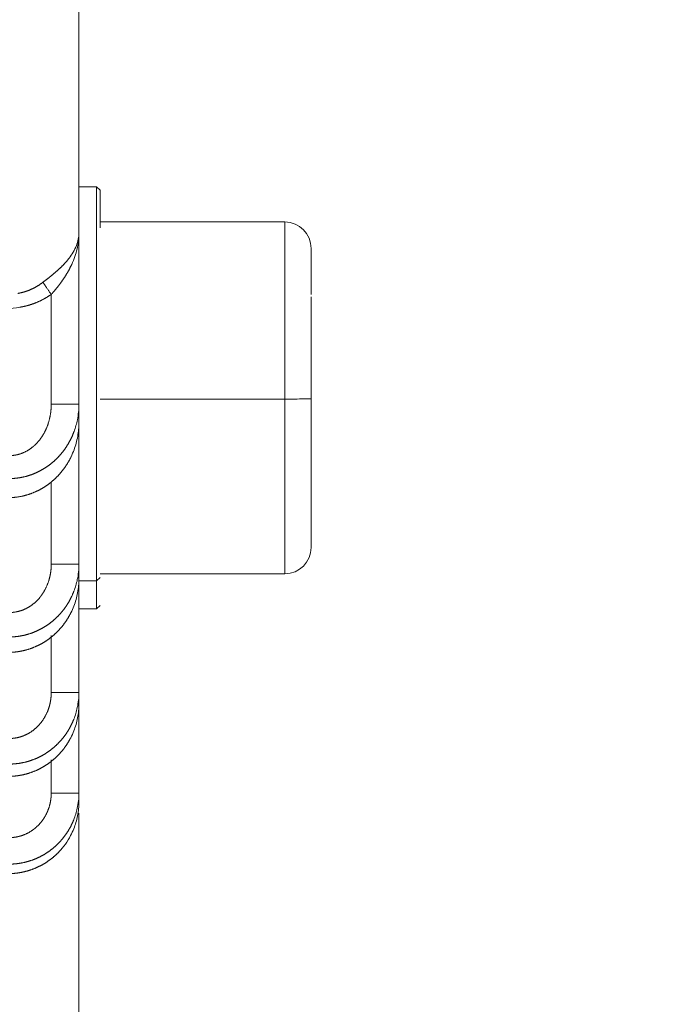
# Model space of a CAD drawing. Header units: millimetres. Extents: x 5437 to 18441, y -4466 to 3128.
# Tile 407 of 497: x 13769 to 13787, y 734 to 762. Entities that reach past the tile are written whole.
import ezdxf

# ---------------------------------------------------------------- set-up
doc = ezdxf.new("R2010")
doc.units = ezdxf.units.MM
doc.layers.add('1', color=7, linetype='Continuous', true_color=0xffffff)
doc.dimstyles.get("Standard").update_dxf_attribs({"dimtxt": 0.18, "dimasz": 0.18, "dimexe": 0.18, "dimexo": 0.0625, "dimgap": 0.09, "dimtad": 0, "dimtih": 1, "dimtoh": 1, "dimdec": 4, "dimzin": 0, "dimdsep": 46, "dimtxsty": 'Standard', "dimcen": 0.09, "dimadec": 0, "dimazin": 0, "dimtfac": 1, "dimtdec": 4, "dimtofl": 0, "dimtmove": 0, "dimatfit": 3, "dimfxl": 1, "dimtolj": 1, "dimtzin": 0, "dimarcsym": 0})

# ---------------------------------------------------------------- blocks, each defined once
blk = doc.blocks.new('*D2')
at = {"color": 0, "lineweight": -2, "transparency": 16777216}
for p, q in [((13342.585, 254.075), (13342.585, 1268.862)), ((13822.085, 1032.127), (13822.085, 1268.862))]:
    blk.add_line(p, q, dxfattribs=at)
at = {"color": 0, "lineweight": 0, "transparency": 16777216}
for p, q in [((13422.585, 1268.682), (13482.245, 1268.682)), ((13742.085, 1268.682), (13682.425, 1268.682))]:
    blk.add_line(p, q, dxfattribs=at)
at = {"color": 0, "lineweight": 20, "transparency": 16777216}
for points in [[(13422.585, 1282.015), (13422.585, 1255.349), (13342.585, 1268.682)], [(13742.085, 1282.015), (13742.085, 1255.349), (13822.085, 1268.682)]]:
    blk.add_solid(points, dxfattribs=at)
at = {"layer": 'Defpoints', "color": 0, "lineweight": 20, "transparency": 16777216}
for p in [(13822.085, 1268.682), (13822.085, 1032.064), (13342.585, 254.013)]:
    blk.add_point(p, dxfattribs=at)
at = {"color": 0, "lineweight": 20, "transparency": 16777216, "insert": (13582.335, 1268.682), "char_height": 80, "attachment_point": 5}
blk.add_mtext('\\A1;480', dxfattribs=at)
blk = doc.blocks.new('*D3')
at = {"color": 0, "lineweight": -2, "transparency": 16777216}
for p, q in [((13674.147, 1169.564), (14135.36, 1169.564)), ((13833.147, -580.436), (14135.36, -580.436))]:
    blk.add_line(p, q, dxfattribs=at)
at = {"color": 0, "lineweight": 0, "transparency": 16777216}
for p, q in [((14135.18, 1089.564), (14135.18, 421.321)), ((14135.18, -500.436), (14135.18, 167.808))]:
    blk.add_line(p, q, dxfattribs=at)
at = {"color": 0, "lineweight": 20, "transparency": 16777216}
for points in [[(14121.847, 1089.564), (14148.514, 1089.564), (14135.18, 1169.564)], [(14121.847, -500.436), (14148.514, -500.436), (14135.18, -580.436)]]:
    blk.add_solid(points, dxfattribs=at)
at = {"layer": 'Defpoints', "color": 0, "lineweight": 20, "transparency": 16777216}
for p in [(13674.085, 1169.564), (13833.085, -580.436), (14135.18, -580.436)]:
    blk.add_point(p, dxfattribs=at)
at = {"color": 0, "lineweight": 20, "transparency": 16777216, "insert": (14135.18, 294.564), "char_height": 80, "attachment_point": 5, "rotation": 270}
blk.add_mtext('\\A1;1750', dxfattribs=at)

msp = doc.modelspace()

# ---------------------------------------------------------------- linework, layer by layer
at = {"layer": '1', "color": 0, "lineweight": 20}
for p, q in [((13770.58476, 791.20049), (13770.58476, 756.13042)), ((13771.08476, 757.43662), (13770.58476, 757.43662)), ((13771.18476, 757.33662), (13771.08476, 757.43662)), ((13771.08476, 746.24047), (13771.08476, 757.43662)), ((13776.43476, 756.43662), (13771.18476, 756.43662)), ((13776.43476, 751.40418), (13776.43476, 756.43662)), ((13770.58476, 756.13042), (13770.58476, 751.25646)), ((13769.79872, 751.25646), (13769.79872, 754.37885)), ((13770.58476, 751.25646), (13770.58476, 750.73645)), ((13771.18476, 751.40418), (13776.43476, 751.40418)), ((13776.43476, 746.43662), (13776.43476, 751.40418)), ((13770.58476, 750.73643), (13770.58476, 746.70791)), ((13769.79872, 746.70791), (13769.79872, 749.05293)), ((13770.58476, 746.70791), (13770.58476, 746.28962)), ((13770.58476, 746.28955), (13770.58476, 743.06497)), ((13771.08476, 746.24047), (13770.58476, 746.24047)), ((13771.18476, 746.32707), (13771.08476, 746.24047)), ((13771.08476, 745.43662), (13771.08476, 746.24047)), ((13771.18476, 746.43662), (13776.43476, 746.43662)), ((13770.58476, 745.43662), (13771.08476, 745.43662)), ((13771.08476, 745.43662), (13771.18476, 745.53662)), ((13769.79872, 743.06497), (13769.79872, 744.68169)), ((13770.58476, 743.06497), (13770.58476, 742.73276)), ((13770.58476, 742.73272), (13770.58476, 740.20284)), ((13769.79872, 740.20284), (13769.79872, 741.14817)), ((13770.58476, 740.20284), (13770.58476, 739.94652)), ((13770.58476, 739.63378), (13770.58476, 720.06434))]:
    msp.add_line(p, q, dxfattribs=at)
for centre, start, end in [((13776.43476, 755.68662), 0, 90), ((13776.43476, 747.18662), 270, 0)]:
    msp.add_arc(centre, 0.75, start, end, dxfattribs=at)
msp.add_ellipse((13776.43476, 751.40904), major_axis=(0.75, 0), ratio=0.00648889, start_param=4.71238898, end_param=6.28318531, dxfattribs=at)
for points, degree, knots in [([(13771.18476, 757.33662), (13771.18476, 757.33617), (13771.18476, 757.26659), (13771.18476, 757.1279), (13771.18476, 756.86949), (13771.18476, 756.51396), (13771.18476, 756.4365), (13771.18476, 756.35509), (13771.18476, 756.26984)], 5, [0, 0, 0, 0, 0, 0, 0.79351039, 0.79351039, 0.79351039, 1, 1, 1, 1, 1, 1]), ([(13770.53368, 755.67616), (13770.51618, 755.60164), (13770.49432, 755.52712), (13770.44262, 755.37808), (13770.4128, 755.30356), (13770.3795, 755.22904)], 3, [0, 0, 0, 0, 0.5, 0.5, 1, 1, 1, 1]), ([(13777.18476, 754.37097), (13777.18476, 754.49084), (13777.18476, 754.60513), (13777.18476, 754.71347), (13777.18476, 755.06426), (13777.18476, 755.33703), (13777.18476, 755.48685), (13777.18476, 755.62107), (13777.18476, 755.67505), (13777.18476, 755.6832), (13777.18476, 755.68704), (13777.18476, 755.68659)], 5, [0, 0, 0, 0, 0, 0, 0.23994227, 0.23994227, 0.23994227, 0.82493323, 0.82493323, 0.82493323, 1, 1, 1, 1, 1, 1]), ([(13769.56291, 754.7232), (13769.56791, 754.72695), (13769.57791, 754.73447), (13769.5929, 754.74579), (13769.60791, 754.75715), (13769.62293, 754.76856), (13769.63795, 754.78003), (13769.65298, 754.79154), (13769.668, 754.80311), (13769.68303, 754.81473), (13769.69805, 754.82641), (13769.71306, 754.83814), (13769.72806, 754.84993), (13769.74305, 754.86178), (13769.75802, 754.87369), (13769.77297, 754.88566), (13769.78791, 754.89769), (13769.80281, 754.90978), (13769.81769, 754.92194), (13769.83254, 754.93416), (13769.84736, 754.94645), (13769.86214, 754.9588), (13769.87687, 754.97123), (13769.89157, 754.98371), (13769.90622, 754.99627), (13769.92081, 755.0089), (13769.93536, 755.0216), (13769.94985, 755.03437), (13769.96427, 755.04721), (13769.97864, 755.06012), (13769.99293, 755.07311), (13770.00716, 755.08617), (13770.02131, 755.09931), (13770.03539, 755.11252), (13770.04938, 755.12581), (13770.06329, 755.13917), (13770.0771, 755.15261), (13770.09083, 755.16612), (13770.10446, 755.17972), (13770.11799, 755.19339), (13770.13141, 755.20713), (13770.14473, 755.22096), (13770.15793, 755.23486), (13770.17102, 755.24885), (13770.18399, 755.26291), (13770.19683, 755.27704), (13770.20954, 755.29126), (13770.22213, 755.30556), (13770.23457, 755.31993), (13770.24688, 755.33438), (13770.25903, 755.34891), (13770.27105, 755.36352), (13770.2829, 755.3782), (13770.29461, 755.39297), (13770.30225, 755.40284), (13770.30608, 755.40778)], 3, [0, 0, 0, 0, 0.01744294, 0.03491541, 0.05241907, 0.06995552, 0.08752639, 0.10513329, 0.1227778, 0.14046151, 0.15818601, 0.17595284, 0.19376357, 0.21161973, 0.22952286, 0.24747447, 0.26547606, 0.28352912, 0.30163514, 0.31979558, 0.33801188, 0.35628549, 0.37461782, 0.39301029, 0.41146429, 0.42998121, 0.4485624, 0.46720922, 0.485923, 0.50470507, 0.52355672, 0.54247926, 0.56147395, 0.58054206, 0.59968484, 0.6189035, 0.63819927, 0.65757334, 0.67702689, 0.6965611, 0.71617712, 0.73587608, 0.75565911, 0.77552731, 0.79548177, 0.81552356, 0.83565376, 0.8558734, 0.87618352, 0.89658512, 0.91707922, 0.93766679, 0.95834881, 0.97912623, 1, 1, 1, 1]), ([(13770.3795, 755.22904), (13770.37635, 755.22226), (13770.37008, 755.20875), (13770.36044, 755.18859), (13770.35068, 755.1686), (13770.3408, 755.14877), (13770.3308, 755.1291), (13770.32068, 755.1096), (13770.31045, 755.09026), (13770.30012, 755.07109), (13770.28969, 755.05208), (13770.27916, 755.03324), (13770.26855, 755.01456), (13770.25785, 754.99605), (13770.24707, 754.9777), (13770.23622, 754.95952), (13770.22529, 754.9415), (13770.2143, 754.92364), (13770.20326, 754.90595), (13770.19215, 754.88843), (13770.181, 754.87107), (13770.16979, 754.85387), (13770.15855, 754.83684), (13770.14726, 754.81998), (13770.13595, 754.80328), (13770.1246, 754.78674), (13770.11323, 754.77037), (13770.10183, 754.75417), (13770.09042, 754.73812), (13770.079, 754.72225), (13770.06756, 754.70654), (13770.05612, 754.69099), (13770.04467, 754.67561), (13770.03323, 754.66039), (13770.02179, 754.64534), (13770.01036, 754.63045), (13769.99894, 754.61573), (13769.98754, 754.60117), (13769.97615, 754.58677), (13769.96479, 754.57255), (13769.95345, 754.55848), (13769.94213, 754.54458), (13769.93085, 754.53085), (13769.9196, 754.51728), (13769.90839, 754.50387), (13769.89721, 754.49063), (13769.88608, 754.47756), (13769.87498, 754.46465), (13769.86394, 754.4519), (13769.85294, 754.43932), (13769.842, 754.4269), (13769.83111, 754.41465), (13769.82027, 754.40257), (13769.80949, 754.39064), (13769.8023, 754.38277), (13769.79872, 754.37885)], 3, [0, 0, 0, 0, 0.02298719, 0.04581444, 0.06848181, 0.09098938, 0.11333721, 0.13552536, 0.15755392, 0.17942294, 0.20113251, 0.2226827, 0.24407359, 0.26530525, 0.28637776, 0.30729122, 0.3280457, 0.34864128, 0.36907806, 0.38935613, 0.40947558, 0.4294365, 0.449239, 0.46888316, 0.48836909, 0.5076969, 0.52686669, 0.54587857, 0.56473265, 0.58342905, 0.60196789, 0.62034929, 0.63857336, 0.65664024, 0.67455007, 0.69230296, 0.70989906, 0.72733852, 0.74462147, 0.76174807, 0.77871847, 0.79553282, 0.8121913, 0.82869405, 0.84504127, 0.86123312, 0.87726978, 0.89315144, 0.9088783, 0.92445054, 0.93986838, 0.95513203, 0.9702417, 0.98519761, 1, 1, 1, 1]), ([(13768.84581, 754.4061), (13768.852, 754.40715), (13768.8644, 754.40924), (13768.88295, 754.41267), (13768.90149, 754.41634), (13768.92002, 754.42025), (13768.93853, 754.42441), (13768.95703, 754.42881), (13768.9755, 754.43345), (13768.99395, 754.43834), (13769.01239, 754.44348), (13769.03079, 754.44885), (13769.04917, 754.45447), (13769.06752, 754.46034), (13769.08585, 754.46645), (13769.10414, 754.4728), (13769.1224, 754.4794), (13769.14062, 754.48624), (13769.15881, 754.49333), (13769.17696, 754.50066), (13769.19506, 754.50823), (13769.21313, 754.51604), (13769.23115, 754.5241), (13769.24913, 754.53241), (13769.26706, 754.54095), (13769.28494, 754.54974), (13769.30277, 754.55877), (13769.32055, 754.56805), (13769.33827, 754.57756), (13769.35594, 754.58732), (13769.37355, 754.59732), (13769.3911, 754.60756), (13769.40859, 754.61804), (13769.42602, 754.62877), (13769.44338, 754.63973), (13769.46068, 754.65094), (13769.47791, 754.66238), (13769.49506, 754.67406), (13769.51215, 754.68599), (13769.52916, 754.69815), (13769.5461, 754.71054), (13769.5573, 754.71897), (13769.56291, 754.7232)], 3, [0, 0, 0, 0, 0.02377523, 0.04759085, 0.07144875, 0.09535082, 0.11929891, 0.14329489, 0.16734061, 0.1914379, 0.21558858, 0.23979446, 0.26405733, 0.28837899, 0.31276119, 0.33720568, 0.36171421, 0.3862885, 0.41093026, 0.43564118, 0.46042294, 0.4852772, 0.5102056, 0.53520978, 0.56029135, 0.58545191, 0.61069303, 0.63601628, 0.6614232, 0.68691533, 0.71249417, 0.73816123, 0.76391798, 0.78976588, 0.81570637, 0.84174088, 0.86787082, 0.89409757, 0.92042252, 0.94684702, 0.97337241, 1, 1, 1, 1]), ([(13769.79872, 754.37885), (13769.70217, 754.31157), (13769.60138, 754.25045), (13769.49669, 754.19586), (13769.31797, 754.1174), (13769.13191, 754.06053), (13769.0562, 754.04131), (13768.97974, 754.0258), (13768.90235, 754.01392)], 5, [0, 0, 0, 0, 0, 0, 0.60062352, 0.60062352, 0.60062352, 1, 1, 1, 1, 1, 1]), ([(13777.18476, 754.31182), (13777.18476, 754.02417), (13777.18476, 753.70615), (13777.18476, 753.36282), (13777.18476, 752.77164), (13777.18476, 752.14707), (13777.18476, 751.90209), (13777.18476, 751.65551), (13777.18476, 751.40904)], 5, [0, 0, 0, 0, 0, 0, 0.61312344, 0.61312344, 0.61312344, 1, 1, 1, 1, 1, 1]), ([(13768.61967, 749.79609), (13768.71761, 749.79696), (13768.81466, 749.80999), (13768.90867, 749.83499), (13769.09827, 749.90994), (13769.26531, 750.0265), (13769.34508, 750.09719), (13769.49723, 750.26209), (13769.61319, 750.45429), (13769.66428, 750.56199), (13769.73837, 750.76274), (13769.78027, 750.97178), (13769.79265, 751.06664), (13769.79872, 751.16145), (13769.79872, 751.25646)], 5, [0, 0, 0, 0, 0, 0, 0.23484345, 0.23484345, 0.23484345, 0.48696875, 0.48696875, 0.48696875, 0.7717289, 0.7717289, 0.7717289, 1, 1, 1, 1, 1, 1]), ([(13777.18476, 751.40904), (13777.18476, 751.00508), (13777.18476, 750.60142), (13777.18476, 750.20566), (13777.18476, 749.58308), (13777.18476, 749.02013), (13777.18476, 748.81177), (13777.18476, 748.6158), (13777.18476, 748.4336)], 5, [0, 0, 0, 0, 0, 0, 0.6107443, 0.6107443, 0.6107443, 1, 1, 1, 1, 1, 1]), ([(13770.44729, 749.96203), (13770.49258, 750.08662), (13770.52705, 750.2146), (13770.57314, 750.4739), (13770.58476, 750.60522), (13770.58476, 750.73645)], 3, [0, 0, 0, 0, 0.5, 0.5, 1, 1, 1, 1]), ([(13770.4472, 750.48164), (13770.44467, 750.47482), (13770.4396, 750.46122), (13770.43177, 750.44096), (13770.42379, 750.42086), (13770.41564, 750.40093), (13770.40734, 750.38117), (13770.39888, 750.36159), (13770.39027, 750.34218), (13770.38151, 750.32295), (13770.3726, 750.30389), (13770.36356, 750.285), (13770.35437, 750.2663), (13770.34505, 750.24776), (13770.3356, 750.22941), (13770.32602, 750.21123), (13770.31631, 750.19324), (13770.30648, 750.17542), (13770.29652, 750.15778), (13770.28645, 750.14031), (13770.27627, 750.12303), (13770.26597, 750.10593), (13770.25557, 750.089), (13770.24506, 750.07226), (13770.23445, 750.05569), (13770.22374, 750.03931), (13770.21293, 750.02311), (13770.20202, 750.00708), (13770.19103, 749.99124), (13770.17995, 749.97558), (13770.16878, 749.96009), (13770.15753, 749.94479), (13770.1462, 749.92967), (13770.13479, 749.91472), (13770.12331, 749.89996), (13770.11176, 749.88538), (13770.10013, 749.87097), (13770.08844, 749.85674), (13770.07669, 749.84269), (13770.06487, 749.82883), (13770.05301, 749.81513), (13770.04501, 749.80611), (13770.04103, 749.80161)], 3, [0, 0, 0, 0, 0.02748182, 0.05483548, 0.08206103, 0.10915852, 0.13612802, 0.16296958, 0.18968326, 0.21626913, 0.24272725, 0.26905769, 0.29526051, 0.32133578, 0.34728357, 0.37310395, 0.39879701, 0.42436281, 0.44980144, 0.47511297, 0.50029748, 0.52535507, 0.55028581, 0.57508979, 0.59976711, 0.62431786, 0.64874212, 0.67304001, 0.69721161, 0.72125703, 0.74517637, 0.76896974, 0.79263724, 0.81617899, 0.8395951, 0.86288569, 0.88605087, 0.90909076, 0.93200549, 0.95479519, 0.97745998, 1, 1, 1, 1]), ([(13770.04103, 749.80161), (13770.03586, 749.79584), (13770.02553, 749.78432), (13770.0098, 749.76728), (13769.99394, 749.75045), (13769.97791, 749.73384), (13769.96174, 749.71745), (13769.94541, 749.70128), (13769.92895, 749.68533), (13769.91234, 749.6696), (13769.89559, 749.6541), (13769.8787, 749.63883), (13769.86168, 749.62377), (13769.84453, 749.60895), (13769.82726, 749.59435), (13769.80985, 749.57998), (13769.79233, 749.56584), (13769.77469, 749.55193), (13769.75692, 749.53825), (13769.73905, 749.52479), (13769.72106, 749.51157), (13769.70297, 749.49858), (13769.68477, 749.48582), (13769.66647, 749.47329), (13769.64807, 749.461), (13769.62957, 749.44894), (13769.61098, 749.43711), (13769.59229, 749.42551), (13769.57352, 749.41415), (13769.55466, 749.40303), (13769.53572, 749.39213), (13769.5167, 749.38148), (13769.4976, 749.37105), (13769.47843, 749.36087), (13769.45918, 749.35091), (13769.43986, 749.3412), (13769.42048, 749.33171), (13769.40103, 749.32247), (13769.38152, 749.31346), (13769.36196, 749.30468), (13769.34233, 749.29614), (13769.32266, 749.28783), (13769.30293, 749.27976), (13769.28315, 749.27193), (13769.26333, 749.26433), (13769.24347, 749.25696), (13769.22356, 749.24983), (13769.20362, 749.24293), (13769.18364, 749.23627), (13769.16363, 749.22984), (13769.14359, 749.22365), (13769.12352, 749.21769), (13769.10342, 749.21196), (13769.0833, 749.20646), (13769.06316, 749.2012), (13769.04301, 749.19617), (13769.02284, 749.19137), (13769.00265, 749.1868), (13768.98245, 749.18246), (13768.96225, 749.17835), (13768.94204, 749.17448), (13768.92182, 749.17083), (13768.90161, 749.16741), (13768.88139, 749.16421), (13768.86118, 749.16125), (13768.84097, 749.15851), (13768.82077, 749.156), (13768.80058, 749.15371), (13768.78041, 749.15165), (13768.76024, 749.14981), (13768.7401, 749.1482), (13768.71997, 749.14681), (13768.69986, 749.14564), (13768.67978, 749.1447), (13768.65972, 749.14397), (13768.63968, 749.14345), (13768.62633, 749.14329), (13768.61967, 749.14321)], 3, [0, 0, 0, 0, 0.01452778, 0.02901876, 0.0434731, 0.05789094, 0.07227244, 0.08661777, 0.10092709, 0.11520056, 0.12943834, 0.14364061, 0.15780752, 0.17193926, 0.18603598, 0.20009788, 0.21412511, 0.22811786, 0.2420763, 0.25600062, 0.269891, 0.28374762, 0.29757067, 0.31136033, 0.3251168, 0.33884026, 0.35253091, 0.36618895, 0.37981456, 0.39340794, 0.4069693, 0.42049884, 0.43399676, 0.44746327, 0.46089857, 0.47430287, 0.48767638, 0.50101931, 0.51433188, 0.52761431, 0.5408668, 0.55408959, 0.56728288, 0.58044691, 0.5935819, 0.60668807, 0.61976565, 0.63281487, 0.64583597, 0.65882917, 0.67179472, 0.68473284, 0.69764378, 0.71052778, 0.72338507, 0.7362159, 0.74902052, 0.76179918, 0.77455211, 0.78727958, 0.79998183, 0.81265912, 0.82531169, 0.83793982, 0.85054376, 0.86312376, 0.87568008, 0.888213, 0.90072278, 0.91320967, 0.92567396, 0.9381159, 0.95053577, 0.96293384, 0.97531039, 0.98766568, 1, 1, 1, 1]), ([(13770.04126, 749.278), (13770.04644, 749.2839), (13770.05683, 749.29575), (13770.0722, 749.31381), (13770.0875, 749.33216), (13770.10268, 749.35082), (13770.11775, 749.36977), (13770.13271, 749.38904), (13770.14754, 749.4086), (13770.16225, 749.42847), (13770.17682, 749.44865), (13770.19125, 749.46914), (13770.20553, 749.48993), (13770.21966, 749.51103), (13770.23363, 749.53243), (13770.24743, 749.55414), (13770.26106, 749.57616), (13770.27451, 749.59848), (13770.28777, 749.62111), (13770.30084, 749.64404), (13770.31371, 749.66728), (13770.32638, 749.69082), (13770.33882, 749.71467), (13770.35107, 749.73881), (13770.35901, 749.75507), (13770.36299, 749.76323)], 3, [0, 0, 0, 0, 0.04021426, 0.08072319, 0.12152715, 0.16262645, 0.20402141, 0.24571235, 0.28769956, 0.32998333, 0.37256394, 0.41544168, 0.4586168, 0.50208955, 0.5458602, 0.58992898, 0.63429612, 0.67896185, 0.72392639, 0.76918996, 0.81475274, 0.86061495, 0.90677678, 0.9532384, 1, 1, 1, 1]), ([(13769.40335, 748.79174), (13769.40993, 748.79495), (13769.4231, 748.80138), (13769.44276, 748.81132), (13769.46237, 748.82149), (13769.48191, 748.83192), (13769.5014, 748.84259), (13769.52082, 748.85351), (13769.54017, 748.86468), (13769.55945, 748.87609), (13769.57866, 748.88776), (13769.59778, 748.89967), (13769.61683, 748.91184), (13769.6358, 748.92425), (13769.65468, 748.93691), (13769.67347, 748.94983), (13769.69216, 748.96299), (13769.71076, 748.9764), (13769.72926, 748.99005), (13769.74765, 749.00396), (13769.76594, 749.01811), (13769.78412, 749.03252), (13769.80219, 749.04717), (13769.82014, 749.06206), (13769.83797, 749.07721), (13769.85567, 749.0926), (13769.87325, 749.10823), (13769.8907, 749.12411), (13769.90802, 749.14024), (13769.92519, 749.15661), (13769.94223, 749.17323), (13769.95913, 749.19008), (13769.97587, 749.20718), (13769.99247, 749.22452), (13770.00891, 749.24211), (13770.0252, 749.25992), (13770.0359, 749.27196), (13770.04126, 749.278)], 3, [0, 0, 0, 0, 0.02709172, 0.05426653, 0.08152484, 0.10886703, 0.13629348, 0.16380456, 0.19140067, 0.21908215, 0.24684939, 0.27470275, 0.30264257, 0.33066922, 0.35878305, 0.3869844, 0.41527361, 0.44365102, 0.47211696, 0.50067177, 0.52931576, 0.55804927, 0.5868726, 0.61578608, 0.64479, 0.67388469, 0.70307043, 0.73234753, 0.76171629, 0.79117699, 0.82072992, 0.85037537, 0.88011361, 0.90994492, 0.93986958, 0.96988785, 1, 1, 1, 1]), ([(13768.61967, 748.60027), (13768.62716, 748.60048), (13768.64216, 748.6009), (13768.66466, 748.60187), (13768.68719, 748.6031), (13768.70975, 748.60461), (13768.73232, 748.60639), (13768.75491, 748.60845), (13768.77752, 748.61079), (13768.80013, 748.61341), (13768.82276, 748.61631), (13768.84539, 748.61949), (13768.86802, 748.62295), (13768.89065, 748.6267), (13768.91328, 748.63072), (13768.9359, 748.63503), (13768.95851, 748.63962), (13768.9811, 748.6445), (13769.00368, 748.64966), (13769.02624, 748.65511), (13769.04877, 748.66084), (13769.07128, 748.66686), (13769.09375, 748.67317), (13769.1162, 748.67976), (13769.1386, 748.68664), (13769.16097, 748.69381), (13769.18329, 748.70127), (13769.20556, 748.70901), (13769.22779, 748.71704), (13769.24996, 748.72536), (13769.27207, 748.73397), (13769.29412, 748.74287), (13769.31611, 748.75205), (13769.33803, 748.76153), (13769.35988, 748.77129), (13769.38166, 748.78133), (13769.39608, 748.78825), (13769.40331, 748.79172)], 3, [0, 0, 0, 0, 0.02763516, 0.05531803, 0.08304931, 0.1108297, 0.1386599, 0.16654058, 0.19447245, 0.22245618, 0.25049245, 0.27858194, 0.30672532, 0.33492325, 0.36317639, 0.39148541, 0.41985096, 0.44827369, 0.47675423, 0.50529324, 0.53389135, 0.56254919, 0.59126738, 0.62004656, 0.64888733, 0.67779032, 0.70675613, 0.73578536, 0.76487862, 0.7940365, 0.82325958, 0.85254847, 0.88190373, 0.91132595, 0.94081569, 0.97037352, 1, 1, 1, 1]), ([(13777.18476, 747.18662), (13777.18476, 747.18652), (13777.18476, 747.21057), (13777.18476, 747.25877), (13777.18476, 747.42837), (13777.18476, 747.72483), (13777.18476, 747.93548), (13777.18476, 748.18223), (13777.18476, 748.46021)], 5, [0, 0, 0, 0, 0, 0, 0.42392344, 0.42392344, 0.42392344, 1, 1, 1, 1, 1, 1]), ([(13768.61967, 745.33502), (13768.66993, 745.33556), (13768.71992, 745.33905), (13768.76981, 745.34557), (13768.91907, 745.37436), (13769.06234, 745.42997), (13769.15209, 745.47728), (13769.32857, 745.59756), (13769.47515, 745.75333), (13769.54162, 745.84129), (13769.67178, 746.0555), (13769.7536, 746.29319), (13769.78381, 746.42957), (13769.7988, 746.56859), (13769.79872, 746.70791)], 5, [0, 0, 0, 0, 0, 0, 0.12457195, 0.12457195, 0.12457195, 0.3789965, 0.3789965, 0.3789965, 0.65374734, 0.65374734, 0.65374734, 1, 1, 1, 1, 1, 1]), ([(13770.44216, 745.519), (13770.48912, 745.64233), (13770.52488, 745.7695), (13770.5727, 746.02767), (13770.58476, 746.15868), (13770.58476, 746.28962)], 3, [0, 0, 0, 0, 0.5, 0.5, 1, 1, 1, 1]), ([(13770.44345, 745.94078), (13770.44089, 745.93415), (13770.43577, 745.9209), (13770.42786, 745.90116), (13770.4198, 745.88158), (13770.41157, 745.86217), (13770.40318, 745.84291), (13770.39463, 745.82382), (13770.38593, 745.80489), (13770.37708, 745.78612), (13770.36808, 745.76752), (13770.35894, 745.74909), (13770.34965, 745.73082), (13770.34023, 745.71272), (13770.33067, 745.69479), (13770.32098, 745.67702), (13770.31115, 745.65942), (13770.3012, 745.642), (13770.29112, 745.62474), (13770.28093, 745.60765), (13770.27061, 745.59073), (13770.26017, 745.57399), (13770.24963, 745.55741), (13770.23897, 745.54101), (13770.2282, 745.52477), (13770.21733, 745.50871), (13770.20636, 745.49282), (13770.19528, 745.47711), (13770.18411, 745.46156), (13770.17285, 745.44619), (13770.16149, 745.43099), (13770.15004, 745.41596), (13770.13851, 745.40111), (13770.12689, 745.38642), (13770.11519, 745.37191), (13770.10342, 745.35757), (13770.09156, 745.3434), (13770.07964, 745.32941), (13770.06764, 745.31558), (13770.05557, 745.30193), (13770.04344, 745.28844), (13770.03528, 745.27956), (13770.0312, 745.27513)], 3, [0, 0, 0, 0, 0.02716379, 0.05421586, 0.08115627, 0.10798506, 0.13470228, 0.16130799, 0.18780224, 0.21418508, 0.24045656, 0.26661675, 0.29266569, 0.31860346, 0.34443009, 0.37014567, 0.39575025, 0.42124389, 0.44662666, 0.47189862, 0.49705985, 0.5221104, 0.54705036, 0.57187978, 0.59659876, 0.62120735, 0.64570564, 0.6700937, 0.69437162, 0.71853947, 0.74259733, 0.76654529, 0.79038344, 0.81411186, 0.83773064, 0.86123987, 0.88463964, 0.90793005, 0.9311112, 0.95418317, 0.97714607, 1, 1, 1, 1]), ([(13770.0312, 745.27513), (13770.02599, 745.26953), (13770.01559, 745.25836), (13769.99977, 745.24184), (13769.9838, 745.22552), (13769.96769, 745.20942), (13769.95143, 745.19354), (13769.93503, 745.17788), (13769.91849, 745.16244), (13769.90182, 745.14721), (13769.88501, 745.13221), (13769.86807, 745.11743), (13769.851, 745.10287), (13769.8338, 745.08853), (13769.81649, 745.07441), (13769.79906, 745.06052), (13769.78151, 745.04686), (13769.76384, 745.03342), (13769.74607, 745.0202), (13769.72819, 745.00721), (13769.71021, 744.99445), (13769.69212, 744.98191), (13769.67394, 744.9696), (13769.65566, 744.95752), (13769.63728, 744.94567), (13769.61882, 744.93404), (13769.60027, 744.92264), (13769.58163, 744.91147), (13769.56291, 744.90053), (13769.54412, 744.88982), (13769.52524, 744.87933), (13769.5063, 744.86908), (13769.48728, 744.85905), (13769.4682, 744.84925), (13769.44905, 744.83969), (13769.42983, 744.83035), (13769.41056, 744.82124), (13769.39123, 744.81235), (13769.37185, 744.8037), (13769.35242, 744.79527), (13769.33293, 744.78708), (13769.3134, 744.77911), (13769.29383, 744.77137), (13769.27421, 744.76385), (13769.25456, 744.75657), (13769.23487, 744.74951), (13769.21514, 744.74267), (13769.19539, 744.73607), (13769.1756, 744.72968), (13769.15579, 744.72353), (13769.13596, 744.7176), (13769.1161, 744.71189), (13769.09623, 744.70641), (13769.07634, 744.70115), (13769.05644, 744.69611), (13769.03653, 744.6913), (13769.0166, 744.68671), (13768.99667, 744.68234), (13768.97674, 744.67819), (13768.9568, 744.67426), (13768.93686, 744.67054), (13768.91693, 744.66705), (13768.897, 744.66378), (13768.87708, 744.66072), (13768.85716, 744.65788), (13768.83726, 744.65525), (13768.81737, 744.65284), (13768.7975, 744.65065), (13768.77764, 744.64866), (13768.75781, 744.64689), (13768.73799, 744.64533), (13768.7182, 744.64399), (13768.69844, 744.64285), (13768.6787, 744.64192), (13768.65899, 744.6412), (13768.63932, 744.64067), (13768.62621, 744.64049), (13768.61967, 744.64041)], 3, [0, 0, 0, 0, 0.01450121, 0.02896792, 0.04340023, 0.05779825, 0.07216208, 0.08649182, 0.10078757, 0.11504946, 0.12927757, 0.14347202, 0.15763292, 0.17176039, 0.18585452, 0.19991544, 0.21394325, 0.22793808, 0.24190003, 0.25582923, 0.26972579, 0.28358984, 0.29742149, 0.31122086, 0.32498808, 0.33872327, 0.35242656, 0.36609806, 0.37973792, 0.39334625, 0.40692318, 0.42046885, 0.43398339, 0.44746693, 0.4609196, 0.47434154, 0.48773288, 0.50109377, 0.51442433, 0.52772472, 0.54099506, 0.55423551, 0.5674462, 0.58062727, 0.59377888, 0.60690118, 0.61999429, 0.63305839, 0.6460936, 0.6591001, 0.67207802, 0.68502752, 0.69794876, 0.71084189, 0.72370707, 0.73654445, 0.7493542, 0.76213647, 0.77489142, 0.78761922, 0.80032003, 0.81299402, 0.82564134, 0.83826218, 0.85085668, 0.86342504, 0.8759674, 0.88848395, 0.90097486, 0.91344029, 0.92588044, 0.93829546, 0.95068554, 0.96305085, 0.97539158, 0.9877079, 1, 1, 1, 1]), ([(13770.03027, 744.85185), (13770.03555, 744.85766), (13770.04614, 744.8693), (13770.06182, 744.88703), (13770.0774, 744.90504), (13770.09285, 744.92333), (13770.10818, 744.94191), (13770.12338, 744.96077), (13770.13845, 744.97991), (13770.15337, 744.99934), (13770.16815, 745.01905), (13770.18277, 745.03905), (13770.19724, 745.05934), (13770.21154, 745.0799), (13770.22567, 745.10076), (13770.23962, 745.12189), (13770.2534, 745.14331), (13770.26698, 745.16501), (13770.28037, 745.187), (13770.29357, 745.20926), (13770.30655, 745.23181), (13770.31933, 745.25464), (13770.33188, 745.27774), (13770.34422, 745.30112), (13770.35223, 745.31687), (13770.35624, 745.32476)], 3, [0, 0, 0, 0, 0.04074788, 0.08174268, 0.1229846, 0.16447385, 0.20621063, 0.24819513, 0.29042755, 0.33290807, 0.37563687, 0.41861413, 0.46184002, 0.5053147, 0.54903833, 0.59301108, 0.6372331, 0.68170454, 0.72642554, 0.77139624, 0.81661679, 0.86208731, 0.90780793, 0.95377879, 1, 1, 1, 1]), ([(13769.39403, 744.3844), (13769.40053, 744.38744), (13769.41354, 744.39354), (13769.43295, 744.40297), (13769.45233, 744.41263), (13769.47166, 744.42254), (13769.49094, 744.43269), (13769.51017, 744.44308), (13769.52935, 744.45372), (13769.54846, 744.4646), (13769.56752, 744.47573), (13769.58651, 744.48711), (13769.60543, 744.49873), (13769.62428, 744.5106), (13769.64306, 744.52271), (13769.66176, 744.53508), (13769.68037, 744.54769), (13769.69891, 744.56055), (13769.71735, 744.57366), (13769.7357, 744.58701), (13769.75396, 744.60061), (13769.77212, 744.61446), (13769.79018, 744.62856), (13769.80813, 744.64291), (13769.82598, 744.6575), (13769.84371, 744.67234), (13769.86132, 744.68743), (13769.87882, 744.70276), (13769.89619, 744.71835), (13769.91344, 744.73417), (13769.93055, 744.75025), (13769.94754, 744.76657), (13769.96438, 744.78313), (13769.98108, 744.79994), (13769.99764, 744.81699), (13770.01405, 744.83428), (13770.02484, 744.84598), (13770.03025, 744.85183)], 3, [0, 0, 0, 0, 0.02700061, 0.0540908, 0.08127085, 0.10854105, 0.13590166, 0.16335296, 0.19089522, 0.21852869, 0.24625365, 0.27407036, 0.30197906, 0.32998001, 0.35807347, 0.38625967, 0.41453886, 0.44291128, 0.47137717, 0.49993677, 0.5285903, 0.557338, 0.58618009, 0.61511678, 0.64414832, 0.6732749, 0.70249675, 0.73181407, 0.76122708, 0.79073598, 0.82034098, 0.85004227, 0.87984005, 0.90973453, 0.93972588, 0.96981431, 1, 1, 1, 1]), ([(13768.61967, 744.20259), (13768.627, 744.20278), (13768.6417, 744.20317), (13768.66375, 744.20408), (13768.68584, 744.20522), (13768.70796, 744.20663), (13768.73011, 744.2083), (13768.7523, 744.21023), (13768.7745, 744.21242), (13768.79673, 744.21488), (13768.81898, 744.2176), (13768.84125, 744.22059), (13768.86353, 744.22385), (13768.88582, 744.22738), (13768.90812, 744.23117), (13768.93043, 744.23523), (13768.95273, 744.23957), (13768.97503, 744.24418), (13768.99733, 744.24906), (13769.01962, 744.25421), (13769.0419, 744.25964), (13769.06416, 744.26535), (13769.08641, 744.27133), (13769.10863, 744.27758), (13769.13083, 744.28412), (13769.15301, 744.29093), (13769.17515, 744.29802), (13769.19725, 744.30539), (13769.21932, 744.31304), (13769.24135, 744.32097), (13769.26333, 744.32918), (13769.28526, 744.33768), (13769.30714, 744.34645), (13769.32897, 744.3555), (13769.35073, 744.36484), (13769.37244, 744.37445), (13769.38682, 744.38108), (13769.39403, 744.3844)], 3, [0, 0, 0, 0, 0.02747087, 0.05500186, 0.08259342, 0.11024599, 0.13796, 0.16573589, 0.19357409, 0.22147504, 0.24943915, 0.27746685, 0.30555856, 0.3337147, 0.36193567, 0.3902219, 0.41857379, 0.44699174, 0.47547616, 0.50402743, 0.53264597, 0.56133216, 0.59008638, 0.61890903, 0.64780049, 0.67676113, 0.70579134, 0.73489148, 0.76406193, 0.79330306, 0.82261522, 0.85199879, 0.88145411, 0.91098154, 0.94058143, 0.97025414, 1, 1, 1, 1]), ([(13768.61967, 741.75449), (13768.67126, 741.7551), (13768.72255, 741.75866), (13768.77371, 741.76527), (13768.92613, 741.79431), (13769.07274, 741.85007), (13769.16433, 741.89756), (13769.34252, 742.01709), (13769.49058, 742.17258), (13769.55691, 742.25981), (13769.68016, 742.46239), (13769.75743, 742.68703), (13769.78494, 742.81145), (13769.79869, 742.93803), (13769.79872, 743.06497)], 5, [0, 0, 0, 0, 0, 0, 0.13123849, 0.13123849, 0.13123849, 0.39699796, 0.39699796, 0.39699796, 0.67677509, 0.67677509, 0.67677509, 1, 1, 1, 1, 1, 1]), ([(13770.44033, 741.9688), (13770.48788, 742.09062), (13770.5241, 742.21657), (13770.57254, 742.47261), (13770.58476, 742.60271), (13770.58476, 742.73276)], 3, [0, 0, 0, 0, 0.5, 0.5, 1, 1, 1, 1]), ([(13770.4404, 742.30154), (13770.4378, 742.29498), (13770.4326, 742.28188), (13770.42457, 742.26238), (13770.41639, 742.24303), (13770.40804, 742.22385), (13770.39954, 742.20483), (13770.39087, 742.18597), (13770.38205, 742.16727), (13770.37308, 742.14874), (13770.36397, 742.13037), (13770.35471, 742.11217), (13770.3453, 742.09414), (13770.33576, 742.07627), (13770.32608, 742.05857), (13770.31627, 742.04104), (13770.30633, 742.02368), (13770.29626, 742.00649), (13770.28607, 741.98947), (13770.27576, 741.97262), (13770.26533, 741.95593), (13770.25478, 741.93942), (13770.24412, 741.92309), (13770.23335, 741.90692), (13770.22248, 741.89092), (13770.21149, 741.8751), (13770.20041, 741.85945), (13770.18923, 741.84397), (13770.17796, 741.82866), (13770.16659, 741.81352), (13770.15513, 741.79856), (13770.14358, 741.78377), (13770.13195, 741.76915), (13770.12023, 741.7547), (13770.10844, 741.74042), (13770.09657, 741.72632), (13770.08462, 741.71239), (13770.0726, 741.69862), (13770.06052, 741.68503), (13770.04836, 741.67161), (13770.03615, 741.65836), (13770.02793, 741.64963), (13770.02382, 741.64528)], 3, [0, 0, 0, 0, 0.02712045, 0.05413164, 0.08103359, 0.10782635, 0.13450994, 0.1610844, 0.18754978, 0.2139061, 0.24015341, 0.26629175, 0.29232115, 0.31824165, 0.34405331, 0.36975615, 0.39535023, 0.42083559, 0.44621227, 0.47148032, 0.49663979, 0.52169073, 0.54663317, 0.57146719, 0.59619281, 0.62081011, 0.64531912, 0.66971991, 0.69401253, 0.71819703, 0.74227348, 0.76624192, 0.79010243, 0.81385505, 0.83749986, 0.86103691, 0.88446627, 0.907788, 0.93100217, 0.95410885, 0.9771081, 1, 1, 1, 1]), ([(13770.02398, 741.30961), (13770.02928, 741.31529), (13770.03992, 741.3267), (13770.05568, 741.34409), (13770.07134, 741.36176), (13770.0869, 741.37972), (13770.10233, 741.39797), (13770.11765, 741.41651), (13770.13283, 741.43534), (13770.14788, 741.45447), (13770.16279, 741.47389), (13770.17756, 741.4936), (13770.19217, 741.5136), (13770.20663, 741.5339), (13770.22092, 741.55449), (13770.23504, 741.57537), (13770.24898, 741.59654), (13770.26274, 741.61801), (13770.27631, 741.63977), (13770.28969, 741.66182), (13770.30286, 741.68416), (13770.31582, 741.70679), (13770.32856, 741.72972), (13770.3411, 741.75292), (13770.34923, 741.76856), (13770.3533, 741.7764)], 3, [0, 0, 0, 0, 0.04062412, 0.08150684, 0.1226483, 0.16404863, 0.20570796, 0.24762644, 0.28980419, 0.33224133, 0.37493798, 0.41789426, 0.46111028, 0.50458616, 0.548322, 0.59231791, 0.63657399, 0.68109033, 0.72586704, 0.77090421, 0.81620193, 0.86176028, 0.90757936, 0.95365924, 1, 1, 1, 1]), ([(13770.02382, 741.64528), (13770.01862, 741.63983), (13770.00824, 741.62893), (13769.99244, 741.61284), (13769.97651, 741.59694), (13769.96044, 741.58125), (13769.94422, 741.56577), (13769.92786, 741.55051), (13769.91136, 741.53546), (13769.89474, 741.52063), (13769.87798, 741.50601), (13769.86109, 741.4916), (13769.84408, 741.47741), (13769.82695, 741.46344), (13769.80969, 741.44969), (13769.79232, 741.43615), (13769.77484, 741.42283), (13769.75725, 741.40974), (13769.73955, 741.39686), (13769.72174, 741.3842), (13769.70384, 741.37176), (13769.68583, 741.35955), (13769.66773, 741.34755), (13769.64953, 741.33578), (13769.63124, 741.32423), (13769.61286, 741.3129), (13769.5944, 741.30179), (13769.57586, 741.29091), (13769.55723, 741.28025), (13769.53853, 741.26981), (13769.51976, 741.25959), (13769.50091, 741.2496), (13769.48199, 741.23983), (13769.46301, 741.23028), (13769.44397, 741.22096), (13769.42486, 741.21186), (13769.40569, 741.20298), (13769.38647, 741.19432), (13769.3672, 741.18589), (13769.34787, 741.17768), (13769.3285, 741.16969), (13769.30908, 741.16193), (13769.28962, 741.15438), (13769.27012, 741.14706), (13769.25059, 741.13996), (13769.23101, 741.13308), (13769.21141, 741.12641), (13769.19177, 741.11997), (13769.17211, 741.11375), (13769.15242, 741.10775), (13769.13271, 741.10197), (13769.11297, 741.0964), (13769.09322, 741.09105), (13769.07346, 741.08592), (13769.05368, 741.08101), (13769.03389, 741.07631), (13769.01409, 741.07183), (13768.99428, 741.06756), (13768.97447, 741.06351), (13768.95466, 741.05967), (13768.93485, 741.05605), (13768.91504, 741.05263), (13768.89524, 741.04943), (13768.87544, 741.04644), (13768.85565, 741.04365), (13768.83588, 741.04108), (13768.81612, 741.03871), (13768.79637, 741.03656), (13768.77664, 741.03461), (13768.75693, 741.03286), (13768.73724, 741.03132), (13768.71758, 741.02998), (13768.69794, 741.02885), (13768.67833, 741.02792), (13768.65875, 741.02719), (13768.6392, 741.02665), (13768.62617, 741.02646), (13768.61967, 741.02636)], 3, [0, 0, 0, 0, 0.01440212, 0.02877344, 0.04311404, 0.05742399, 0.07170335, 0.08595218, 0.10017057, 0.11435857, 0.12851627, 0.14264372, 0.156741, 0.17080819, 0.18484535, 0.19885257, 0.2128299, 0.22677744, 0.24069525, 0.25458341, 0.268442, 0.28227109, 0.29607077, 0.3098411, 0.32358218, 0.33729408, 0.35097688, 0.36463066, 0.37825551, 0.39185151, 0.40541874, 0.41895728, 0.43246723, 0.44594866, 0.45940166, 0.47282632, 0.48622273, 0.49959097, 0.51293114, 0.52624331, 0.5395276, 0.55278407, 0.56601283, 0.57921397, 0.59238758, 0.60553376, 0.61865259, 0.63174418, 0.64480862, 0.657846, 0.67085642, 0.68383999, 0.6967968, 0.70972694, 0.72263053, 0.73550765, 0.74835841, 0.76118291, 0.77398126, 0.78675356, 0.79949991, 0.81222041, 0.82491518, 0.83758431, 0.85022792, 0.86284611, 0.87543899, 0.88800667, 0.90054926, 0.91306686, 0.92555959, 0.93802757, 0.9504709, 0.96288969, 0.97528406, 0.98765413, 1, 1, 1, 1]), ([(13769.38736, 740.85333), (13769.39389, 740.85631), (13769.40697, 740.86229), (13769.4265, 740.87153), (13769.44598, 740.88099), (13769.4654, 740.8907), (13769.48477, 740.90064), (13769.50408, 740.91082), (13769.52333, 740.92123), (13769.54251, 740.93189), (13769.56162, 740.94278), (13769.58066, 740.95391), (13769.59963, 740.96528), (13769.61852, 740.97689), (13769.63733, 740.98874), (13769.65605, 741.00083), (13769.67469, 741.01316), (13769.69324, 741.02573), (13769.71169, 741.03853), (13769.73004, 741.05158), (13769.7483, 741.06486), (13769.76645, 741.07838), (13769.7845, 741.09214), (13769.80243, 741.10614), (13769.82025, 741.12038), (13769.83796, 741.13485), (13769.85554, 741.14956), (13769.873, 741.16451), (13769.89034, 741.1797), (13769.90754, 741.19511), (13769.92461, 741.21077), (13769.94154, 741.22666), (13769.95833, 741.24278), (13769.97498, 741.25913), (13769.99148, 741.27572), (13770.00784, 741.29253), (13770.01859, 741.30391), (13770.02398, 741.3096)], 3, [0, 0, 0, 0, 0.02727582, 0.05462608, 0.08205094, 0.10955059, 0.13712518, 0.1647749, 0.19249992, 0.22030039, 0.24817648, 0.27612836, 0.30415618, 0.33226012, 0.36044032, 0.38869694, 0.41703014, 0.44544007, 0.47392688, 0.50249073, 0.53113175, 0.55985011, 0.58864594, 0.61751938, 0.64647059, 0.6754997, 0.70460684, 0.73379217, 0.7630558, 0.79239789, 0.82181855, 0.85131793, 0.88089615, 0.91055334, 0.94028963, 0.97010514, 1, 1, 1, 1]), ([(13768.61967, 740.67806), (13768.62698, 740.67825), (13768.64161, 740.67861), (13768.66357, 740.67948), (13768.68556, 740.68059), (13768.70758, 740.68194), (13768.72962, 740.68355), (13768.75168, 740.68542), (13768.77376, 740.68754), (13768.79586, 740.68991), (13768.81797, 740.69254), (13768.84009, 740.69543), (13768.86221, 740.69858), (13768.88435, 740.70198), (13768.90648, 740.70565), (13768.92861, 740.70957), (13768.95073, 740.71376), (13768.97285, 740.71821), (13768.99496, 740.72292), (13769.01705, 740.7279), (13769.03912, 740.73314), (13769.06118, 740.73865), (13769.08321, 740.74442), (13769.10522, 740.75045), (13769.12719, 740.75676), (13769.14913, 740.76333), (13769.17104, 740.77016), (13769.19291, 740.77727), (13769.21473, 740.78464), (13769.23651, 740.79228), (13769.25824, 740.80019), (13769.27992, 740.80837), (13769.30154, 740.81681), (13769.3231, 740.82553), (13769.34459, 740.83452), (13769.36603, 740.84376), (13769.38024, 740.85014), (13769.38736, 740.85333)], 3, [0, 0, 0, 0, 0.0276579, 0.0553667, 0.08312666, 0.11093805, 0.13880114, 0.1667162, 0.19468349, 0.22270327, 0.25077582, 0.27890138, 0.30708022, 0.33531259, 0.36359875, 0.39193896, 0.42033346, 0.44878251, 0.47728635, 0.50584524, 0.53445942, 0.56312913, 0.59185462, 0.62063612, 0.64947389, 0.67836814, 0.70731913, 0.73632709, 0.76539224, 0.79451482, 0.82369506, 0.85293319, 0.88222943, 0.91158401, 0.94099715, 0.97046908, 1, 1, 1, 1]), ([(13768.61967, 738.93708), (13768.72379, 738.93834), (13768.8274, 738.95168), (13768.92963, 738.97685), (13769.12756, 739.05062), (13769.30414, 739.16707), (13769.38756, 739.23619), (13769.53884, 739.39334), (13769.65265, 739.57948), (13769.70034, 739.68015), (13769.75767, 739.84412), (13769.78775, 740.01485), (13769.79506, 740.07747), (13769.7987, 740.14011), (13769.79872, 740.20284)], 5, [0, 0, 0, 0, 0, 0, 0.27070248, 0.27070248, 0.27070248, 0.5486701, 0.5486701, 0.5486701, 0.83703246, 0.83703246, 0.83703246, 1, 1, 1, 1, 1, 1]), ([(13770.43855, 739.18556), (13770.48668, 739.30654), (13770.52335, 739.43189), (13770.57239, 739.68701), (13770.58476, 739.81678), (13770.58476, 739.94652)], 3, [0, 0, 0, 0, 0.5, 0.5, 1, 1, 1, 1]), ([(13770.4383, 739.44171), (13770.43564, 739.43513), (13770.43035, 739.42201), (13770.42215, 739.40248), (13770.41381, 739.38311), (13770.4053, 739.36391), (13770.39664, 739.34489), (13770.38782, 739.32604), (13770.37884, 739.30737), (13770.36972, 739.28887), (13770.36045, 739.27055), (13770.35104, 739.2524), (13770.3415, 739.23443), (13770.33181, 739.21664), (13770.322, 739.19903), (13770.31205, 739.1816), (13770.30198, 739.16434), (13770.29179, 739.14726), (13770.28148, 739.13037), (13770.27106, 739.11365), (13770.26052, 739.09711), (13770.24987, 739.08076), (13770.23912, 739.06458), (13770.22827, 739.04858), (13770.21731, 739.03276), (13770.20626, 739.01713), (13770.19511, 739.00167), (13770.18388, 738.98639), (13770.17255, 738.9713), (13770.16114, 738.95638), (13770.14965, 738.94164), (13770.13809, 738.92709), (13770.12644, 738.91271), (13770.11472, 738.89851), (13770.10294, 738.88448), (13770.09108, 738.87064), (13770.07916, 738.85697), (13770.06718, 738.84348), (13770.05514, 738.83017), (13770.04304, 738.81703), (13770.0309, 738.80406), (13770.02273, 738.79553), (13770.01866, 738.79128)], 3, [0, 0, 0, 0, 0.02734804, 0.05457535, 0.08168195, 0.10866785, 0.13553309, 0.16227769, 0.18890165, 0.21540502, 0.2417878, 0.26805003, 0.29419172, 0.32021291, 0.34611362, 0.37189386, 0.39755368, 0.4230931, 0.44851214, 0.47381084, 0.49898921, 0.5240473, 0.54898513, 0.57380273, 0.59850013, 0.62307737, 0.64753448, 0.6718715, 0.69608845, 0.72018537, 0.74416229, 0.76801927, 0.79175632, 0.81537349, 0.83887082, 0.86224835, 0.88550612, 0.90864417, 0.93166253, 0.95456127, 0.97734041, 1, 1, 1, 1]), ([(13770.01904, 738.53241), (13770.08464, 738.60157), (13770.14546, 738.67511), (13770.25635, 738.82959), (13770.30642, 738.91053), (13770.35061, 738.99441)], 3, [0, 0, 0, 0, 0.5, 0.5, 1, 1, 1, 1]), ([(13770.01865, 738.79127), (13770.01352, 738.78597), (13770.00326, 738.77538), (13769.98767, 738.75973), (13769.97194, 738.74427), (13769.95606, 738.729), (13769.94005, 738.71394), (13769.92389, 738.69907), (13769.9076, 738.68441), (13769.89117, 738.66995), (13769.87461, 738.65569), (13769.85793, 738.64164), (13769.84112, 738.62779), (13769.82418, 738.61415), (13769.80713, 738.60071), (13769.78995, 738.58748), (13769.77267, 738.57446), (13769.75526, 738.56165), (13769.73775, 738.54905), (13769.72013, 738.53666), (13769.70241, 738.52448), (13769.68458, 738.51251), (13769.66666, 738.50075), (13769.64863, 738.4892), (13769.63052, 738.47787), (13769.61231, 738.46675), (13769.59401, 738.45584), (13769.57562, 738.44515), (13769.55715, 738.43467), (13769.5386, 738.4244), (13769.51997, 738.41435), (13769.50127, 738.40451), (13769.48249, 738.39489), (13769.46363, 738.38548), (13769.44471, 738.37629), (13769.42573, 738.36731), (13769.40667, 738.35855), (13769.38756, 738.35001), (13769.36839, 738.34168), (13769.34916, 738.33356), (13769.32988, 738.32566), (13769.31055, 738.31798), (13769.29117, 738.31051), (13769.27174, 738.30326), (13769.25227, 738.29622), (13769.23275, 738.2894), (13769.2132, 738.28279), (13769.19361, 738.27639), (13769.17398, 738.27022), (13769.15432, 738.26425), (13769.13464, 738.2585), (13769.11492, 738.25296), (13769.09518, 738.24764), (13769.07542, 738.24252), (13769.05564, 738.23762), (13769.03584, 738.23294), (13769.01602, 738.22846), (13768.99619, 738.2242), (13768.97635, 738.22014), (13768.95649, 738.2163), (13768.93663, 738.21267), (13768.91677, 738.20924), (13768.8969, 738.20603), (13768.87704, 738.20302), (13768.85717, 738.20022), (13768.83731, 738.19762), (13768.81745, 738.19524), (13768.79761, 738.19306), (13768.77777, 738.19108), (13768.75794, 738.18931), (13768.73813, 738.18774), (13768.71834, 738.18637), (13768.69856, 738.18521), (13768.67881, 738.18425), (13768.65907, 738.18349), (13768.63936, 738.18291), (13768.62623, 738.1827), (13768.61967, 738.18259)], 3, [0, 0, 0, 0, 0.01417147, 0.0283191, 0.04244294, 0.05654303, 0.07061941, 0.08467212, 0.09870121, 0.11270673, 0.12668871, 0.1406472, 0.15458226, 0.16849392, 0.18238222, 0.19624723, 0.21008897, 0.22390751, 0.23770289, 0.25147515, 0.26522434, 0.27895051, 0.29265372, 0.306334, 0.31999141, 0.333626, 0.34723782, 0.36082692, 0.37439335, 0.38793715, 0.40145839, 0.41495711, 0.42843337, 0.44188722, 0.45531871, 0.46872789, 0.48211482, 0.49547955, 0.50882214, 0.52214263, 0.53544109, 0.54871757, 0.56197213, 0.57520482, 0.58841569, 0.60160481, 0.61477223, 0.627918, 0.64104219, 0.65414486, 0.66722605, 0.68028584, 0.69332427, 0.70634141, 0.71933732, 0.73231206, 0.74526568, 0.75819825, 0.77110983, 0.78400048, 0.79687026, 0.80971923, 0.82254746, 0.835355, 0.84814193, 0.8609083, 0.87365417, 0.88637962, 0.8990847, 0.91176948, 0.92443403, 0.9370784, 0.94970267, 0.9623069, 0.97489115, 0.9874555, 1, 1, 1, 1]), ([(13769.38267, 738.08423), (13769.38917, 738.08714), (13769.40219, 738.09297), (13769.42163, 738.102), (13769.44103, 738.11125), (13769.46038, 738.12074), (13769.47967, 738.13046), (13769.49892, 738.14041), (13769.51811, 738.1506), (13769.53723, 738.16103), (13769.5563, 738.1717), (13769.57529, 738.1826), (13769.59422, 738.19374), (13769.61308, 738.20512), (13769.63185, 738.21673), (13769.65056, 738.22859), (13769.66917, 738.24068), (13769.68771, 738.25301), (13769.70615, 738.26558), (13769.7245, 738.27838), (13769.74276, 738.29143), (13769.76091, 738.30471), (13769.77897, 738.31824), (13769.79692, 738.332), (13769.81476, 738.34599), (13769.83249, 738.36023), (13769.8501, 738.3747), (13769.86759, 738.38941), (13769.88496, 738.40436), (13769.90221, 738.41954), (13769.91932, 738.43496), (13769.9363, 738.45061), (13769.95315, 738.4665), (13769.96985, 738.48262), (13769.98641, 738.49898), (13770.00283, 738.51556), (13770.01363, 738.52678), (13770.01904, 738.5324)], 3, [0, 0, 0, 0, 0.02725083, 0.05457827, 0.08198243, 0.10946341, 0.13702131, 0.16465624, 0.19236829, 0.22015757, 0.24802418, 0.27596822, 0.30398978, 0.33208896, 0.36026586, 0.38852056, 0.41685317, 0.44526377, 0.47375246, 0.50231933, 0.53096446, 0.55968794, 0.58848987, 0.61737033, 0.6463294, 0.67536717, 0.70448372, 0.73367914, 0.7629535, 0.79230689, 0.82173939, 0.85125108, 0.88084203, 0.91051232, 0.94026203, 0.97009123, 1, 1, 1, 1]), ([(13768.61967, 737.91353), (13768.62695, 737.91371), (13768.64153, 737.91407), (13768.66342, 737.91491), (13768.68533, 737.91597), (13768.70726, 737.91729), (13768.72921, 737.91886), (13768.75118, 737.92067), (13768.77316, 737.92273), (13768.79515, 737.92504), (13768.81716, 737.92761), (13768.83917, 737.93042), (13768.86118, 737.93349), (13768.88319, 737.93681), (13768.9052, 737.94038), (13768.92721, 737.94421), (13768.94921, 737.94829), (13768.97119, 737.95263), (13768.99316, 737.95722), (13769.01512, 737.96207), (13769.03705, 737.96718), (13769.05896, 737.97255), (13769.08085, 737.97817), (13769.1027, 737.98405), (13769.12452, 737.9902), (13769.14631, 737.9966), (13769.16806, 738.00326), (13769.18976, 738.01018), (13769.21142, 738.01736), (13769.23304, 738.0248), (13769.2546, 738.0325), (13769.2761, 738.04046), (13769.29755, 738.04869), (13769.31894, 738.05717), (13769.34026, 738.06592), (13769.36152, 738.07491), (13769.37562, 738.08112), (13769.38267, 738.08423)], 3, [0, 0, 0, 0, 0.02777269, 0.05559073, 0.08345428, 0.11136349, 0.13931851, 0.1673195, 0.1953666, 0.22345998, 0.25159977, 0.27978613, 0.30801921, 0.33629915, 0.36462611, 0.39300022, 0.42142163, 0.4498905, 0.47840695, 0.50697114, 0.5355832, 0.56424328, 0.59295152, 0.62170805, 0.65051303, 0.67936657, 0.70826882, 0.73721993, 0.76622001, 0.79526921, 0.82436766, 0.8535155, 0.88271285, 0.91195984, 0.94125661, 0.97060329, 1, 1, 1, 1])]:
    msp.add_open_spline(points, degree=degree, knots=knots, dxfattribs=at)
for points, degree in [([(13770.51414, 755.76637), (13770.53754, 755.82534), (13770.5729, 755.94579), (13770.58476, 756.06886), (13770.58476, 756.13042)], 3), ([(13770.58476, 756.13042), (13770.58476, 756.04497), (13770.57935, 755.95953), (13770.56865, 755.87409)], 3), ([(13770.42069, 755.57596), (13770.45807, 755.63755), (13770.48932, 755.70126), (13770.51414, 755.76637)], 3), ([(13770.56864, 755.874), (13770.56022, 755.80809), (13770.54852, 755.74217), (13770.53371, 755.67626)], 3), ([(13770.3061, 755.40781), (13770.34898, 755.46186), (13770.38728, 755.51807), (13770.42069, 755.57594)], 3), ([(13768.90235, 754.01392), (13762.98988, 753.10981), (13757.07679, 752.20983), (13751.1631, 751.31372), (13745.24887, 750.42123), (13739.33413, 749.53214)], 5), ([(13770.58476, 751.25646), (13769.79872, 751.25646)], 1), ([(13770.58476, 751.25646), (13770.58476, 751.10881), (13770.57019, 750.96105), (13770.54135, 750.81561)], 3), ([(13770.54134, 750.81554), (13770.51864, 750.70241), (13770.48712, 750.59073), (13770.44721, 750.48166)], 3), ([(13770.36299, 749.76323), (13770.39425, 749.8283), (13770.4224, 749.89465), (13770.44729, 749.96202)], 3), ([(13770.58476, 746.70791), (13769.79872, 746.70791)], 1), ([(13770.58476, 746.70791), (13770.58476, 746.56163), (13770.56979, 746.41526), (13770.54018, 746.27153)], 3), ([(13770.54017, 746.27149), (13770.51685, 746.15921), (13770.48447, 746.04856), (13770.44347, 745.94083)], 3), ([(13770.35624, 745.32477), (13770.38805, 745.38819), (13770.41674, 745.45303), (13770.44216, 745.519)], 3), ([(13770.58476, 743.06497), (13769.79872, 743.06497)], 1), ([(13770.58476, 743.06497), (13770.58476, 742.9195), (13770.56952, 742.77398), (13770.53937, 742.63132)], 3), ([(13770.53937, 742.6313), (13770.51553, 742.51912), (13770.48239, 742.40875), (13770.44041, 742.30157)], 3), ([(13770.3533, 741.7764), (13770.38552, 741.83912), (13770.41458, 741.90336), (13770.44033, 741.9688)], 3), ([(13770.58476, 740.20284), (13769.79872, 740.20284)], 1), ([(13770.58476, 740.20284), (13770.58476, 740.05818), (13770.5694, 739.9135), (13770.53902, 739.77184)], 3), ([(13770.53902, 739.77183), (13770.51481, 739.65936), (13770.48107, 739.54882), (13770.4383, 739.44171)], 3), ([(13770.35061, 738.99442), (13770.38316, 739.05664), (13770.41253, 739.12046), (13770.43855, 739.18555)], 3)]:
    msp.add_open_spline(points, degree=degree, dxfattribs=at)
msp.add_rational_spline([(13769.79872, 754.37885), (13769.64339, 754.60192), (13769.56291, 754.7232)], [1, 0.878555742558, 1], degree=2, dxfattribs=at)

# ---------------------------------------------------------------- dimensions: what is measured, and where the dimension line sits
at = {"color": 0, "lineweight": 20}
dim = msp.add_linear_dim(base=(13822.0847614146, 1268.6818655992), p1=(13342.5847614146, 254.0126467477), p2=(13822.0847614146, 1032.0643367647), dimstyle='Standard', override={"dimtxt": 80, "dimasz": 80, "dimdec": 0, "dimlwd": 0}, dxfattribs=at)
dim.commit()
dim.dimension.update_dxf_attribs({"geometry": '*D2', "text_midpoint": (13582.3347614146, 1268.6818655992)})
dim = msp.add_linear_dim(base=(14135.18029, -580.43566), p1=(13674.08476, 1169.56434), p2=(13833.08476, -580.43566), angle=90, dimstyle='Standard', override={"dimtxt": 80, "dimasz": 80, "dimdec": 0, "dimlwd": 0}, dxfattribs=at)
dim.commit()
dim.dimension.update_dxf_attribs({"geometry": '*D3', "text_midpoint": (14135.18029, 294.56434), "text_rotation": 270})

doc.saveas('drawing.dxf')
